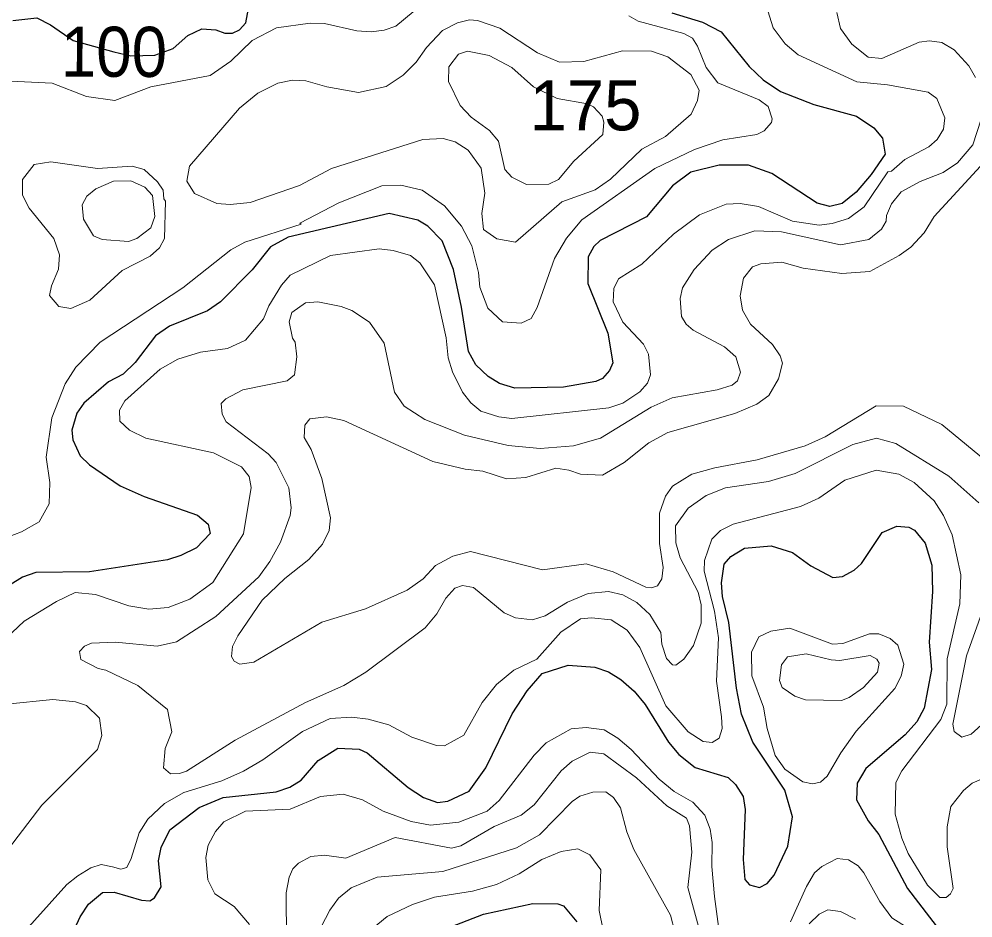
# Model space of a CAD drawing. Extents: x 673.6 to 698.9, y 7012 to 7040.1.
# Drawn here: x 694.353 to 695.876, y 7016.194 to 7017.63 of the extents above; entities that cross this region are included whole.
import ezdxf
from ezdxf.enums import TextEntityAlignment as Align

# ---------------------------------------------------------------- set-up
doc = ezdxf.new("R2010")
doc.units = 0
doc.header["$LTSCALE"] = 0.032
doc.layers.add('1', color=7, linetype='Continuous', lineweight=25)
doc.layers.add('2', color=7, linetype='Continuous', lineweight=13)
doc.layers.add('21', color=7, linetype='Continuous')
doc.layers.add('61', color=7, linetype='Continuous')

msp = doc.modelspace()

# ---------------------------------------------------------------- linework, layer by layer
at = {"layer": '1'}
for points in [[(694.3431, 7017.6273), (694.3813, 7017.6314), (694.4035, 7017.6205), (694.4397, 7017.5955), (694.5046, 7017.5773), (694.5313, 7017.5706), (694.5701, 7017.5719), (694.599, 7017.5827), (694.6225, 7017.6035), (694.6448, 7017.6138), (694.6674, 7017.6125), (694.6817, 7017.6069), (694.6937, 7017.6069), (694.7052, 7017.6124), (694.7153, 7017.6236), (694.7255, 7017.6781)], [(695.3953, 7017.6395), (695.4442, 7017.6246), (695.4739, 7017.6089), (695.5186, 7017.5537), (695.5407, 7017.5325), (695.5687, 7017.5138), (695.6218, 7017.4931), (695.6901, 7017.4743), (695.7177, 7017.4558), (695.7316, 7017.4393), (695.7355, 7017.4138), (695.7132, 7017.381), (695.6893, 7017.3531), (695.667, 7017.3351), (695.6475, 7017.3299), (695.6273, 7017.3354), (695.5549, 7017.3826), (695.5174, 7017.3964), (695.4706, 7017.3963), (695.4257, 7017.385), (695.396, 7017.363), (695.3549, 7017.3138), (695.2805, 7017.2761), (695.2708, 7017.2664), (695.2618, 7017.2497), (695.261, 7017.2074), (695.2929, 7017.1281), (695.3012, 7017.0804), (695.2957, 7017.0681)], [(695.12, 7017.0476), (695.1021, 7017.0587), (695.0821, 7017.0773), (695.0705, 7017.0987), (695.0596, 7017.1696), (695.0466, 7017.2293), (695.0286, 7017.2753), (695.0054, 7017.2986), (694.9898, 7017.3085), (694.944, 7017.319), (694.7825, 7017.281), (694.7546, 7017.2658), (694.7255, 7017.229), (694.6746, 7017.1781), (694.6537, 7017.1635), (694.5934, 7017.139), (694.571, 7017.1234), (694.5386, 7017.0809), (694.5195, 7017.0624), (694.496, 7017.0504), (694.4567, 7017.0162), (694.4451, 7017.0003), (694.4372, 7016.9727), (694.439, 7016.9575), (694.4508, 7016.932), (694.4657, 7016.9176), (694.5143, 7016.8838), (694.5527, 7016.867), (694.6378, 7016.837), (694.655, 7016.823), (694.658, 7016.8081), (694.6364, 7016.7851), (694.6115, 7016.7726), (694.5901, 7016.766), (694.4655, 7016.7466), (694.3801, 7016.7456), (694.3584, 7016.738), (694.3391, 7016.7258)], [(695.2957, 7017.0681), (695.2846, 7017.0552), (695.2741, 7017.0506), (695.2223, 7017.0415), (695.1443, 7017.0399), (695.12, 7017.0476)], [(695.0716, 7016.3962), (695.0981, 7016.4338), (695.1404, 7016.52), (695.1643, 7016.5564), (695.1882, 7016.5841), (695.2299, 7016.5977), (695.2725, 7016.5944), (695.2939, 7016.587), (695.3137, 7016.5748), (695.3352, 7016.5563), (695.3528, 7016.5347), (695.3899, 7016.4744), (695.4062, 7016.455), (695.4324, 7016.4344), (695.485, 7016.4182), (695.4966, 7016.4073), (695.509, 7016.3881), (695.5124, 7016.3672), (695.5092, 7016.2873), (695.5118, 7016.2551), (695.5193, 7016.2468), (695.5352, 7016.2423), (695.5476, 7016.2487), (695.5584, 7016.2625), (695.5805, 7016.3087), (695.588, 7016.3553), (695.5754, 7016.3978), (695.5244, 7016.4744), (695.5063, 7016.5196), (695.4984, 7016.5607), (695.4861, 7016.6659), (695.4763, 7016.7074), (695.4747, 7016.7292), (695.4787, 7016.7592), (695.4895, 7016.7711), (695.5112, 7016.7843), (695.5535, 7016.7883), (695.588, 7016.7776), (695.6172, 7016.7561), (695.6523, 7016.7377), (695.6678, 7016.739), (695.6863, 7016.7495), (695.6979, 7016.7601), (695.7308, 7016.8094), (695.7541, 7016.8194), (695.7734, 7016.8179), (695.7825, 7016.8132), (695.7998, 7016.7927), (695.8101, 7016.7573), (695.8115, 7016.7151), (695.8059, 7016.6342), (695.8099, 7016.5907), (695.7979, 7016.5287), (695.7863, 7016.5069), (695.7677, 7016.4865), (695.705, 7016.4328), (695.6908, 7016.409), (695.69, 7016.3826), (695.7086, 7016.3491), (695.7255, 7016.3271), (695.7711, 7016.2412), (695.8242, 7016.1725)], [(694.4222, 7016.1329), (694.4509, 7016.1958), (694.4642, 7016.2159), (694.4863, 7016.2344), (694.505, 7016.2353), (694.5485, 7016.2221), (694.5621, 7016.2214), (694.5691, 7016.2263), (694.5798, 7016.2438), (694.5757, 7016.285), (694.58, 7016.3063), (694.5938, 7016.3347), (694.6405, 7016.3704), (694.6792, 7016.3865), (694.7638, 7016.3954), (694.7856, 7016.4028), (694.8036, 7016.4138), (694.8304, 7016.4454), (694.8618, 7016.465), (694.8961, 7016.4637), (694.9088, 7016.4575)], [(694.9088, 7016.4575), (694.9741, 7016.4021), (694.9989, 7016.3862), (695.021, 7016.3783), (695.0377, 7016.3805), (695.0716, 7016.3962)], [(695.0162, 7016.1695), (695.0947, 7016.1998), (695.1735, 7016.2172), (695.2133, 7016.2164), (695.222, 7016.2132), (695.2436, 7016.1876)]]:
    msp.add_lwpolyline(points, dxfattribs=at)
at = {"layer": '2'}
for points in [[(695.5877, 7017.307), (695.6305, 7017.3003), (695.6511, 7017.3029), (695.6771, 7017.3111), (695.702, 7017.3296), (695.7399, 7017.3855), (695.746, 7017.3868), (695.7669, 7017.4052), (695.8056, 7017.4257), (695.8185, 7017.4372), (695.8288, 7017.4535), (695.8312, 7017.4715), (695.8181, 7017.5024), (695.8042, 7017.5129), (695.7397, 7017.5246), (695.6905, 7017.5292), (695.5969, 7017.5722), (695.5763, 7017.5898), (695.5571, 7017.6155), (695.5401, 7017.6703)], [(694.5637, 7017.5213), (694.6581, 7017.5396), (694.691, 7017.5623), (694.7252, 7017.5953), (694.7642, 7017.6154), (694.8176, 7017.6232), (694.8407, 7017.6224), (694.8925, 7017.6108), (694.9154, 7017.6093), (694.936, 7017.6118), (694.9544, 7017.6183), (695.0098, 7017.6645)], [(695.6588, 7017.6398), (695.6644, 7017.6146), (695.6827, 7017.5894), (695.7085, 7017.5684), (695.7305, 7017.5665), (695.7902, 7017.5928), (695.8065, 7017.5945), (695.8264, 7017.592), (695.8461, 7017.5805), (695.8691, 7017.555), (695.8798, 7017.5361)], [(695.3264, 7017.6348), (695.3415, 7017.6262), (695.4145, 7017.6065), (695.4279, 7017.5991), (695.4363, 7017.5863), (695.4498, 7017.5523), (695.4684, 7017.5276), (695.5345, 7017.5003), (695.5487, 7017.4898), (695.5551, 7017.4702), (695.5541, 7017.4645), (695.5423, 7017.451), (695.5309, 7017.4451), (695.4764, 7017.4367), (695.4316, 7017.421), (695.3679, 7017.3906), (695.2517, 7017.309), (695.2269, 7017.2796), (695.2081, 7017.2471), (695.1804, 7017.1689), (695.1706, 7017.1513), (695.1549, 7017.1436), (695.125, 7017.1458), (695.1016, 7017.168), (695.0889, 7017.2014), (695.0867, 7017.225), (695.0761, 7017.2674), (695.0595, 7017.2989), (695.0321, 7017.3311), (694.9965, 7017.3561), (694.9623, 7017.3644), (694.9324, 7017.3629), (694.8637, 7017.3358), (694.8014, 7017.3037), (694.8035, 7017.3018), (694.7135, 7017.273), (694.691, 7017.261), (694.6146, 7017.2005), (694.4826, 7017.1135), (694.4439, 7017.0733), (694.4268, 7017.0469), (694.4055, 7016.9926), (694.3966, 7016.9299), (694.4022, 7016.8894), (694.4014, 7016.8554), (694.3851, 7016.8266), (694.3568, 7016.8104), (694.3116, 7016.7937)], [(694.3062, 7017.5279), (694.3399, 7017.5303), (694.406, 7017.5272), (694.4606, 7017.5058), (694.5062, 7017.4994), (694.5637, 7017.5213)], [(695.8888, 7017.4696), (695.8754, 7017.4289), (695.8513, 7017.4), (695.8283, 7017.3843), (695.7915, 7017.37), (695.7612, 7017.3535), (695.7456, 7017.3342), (695.7379, 7017.3158), (695.7374, 7017.3066), (695.7301, 7017.2938), (695.7098, 7017.2775), (695.6642, 7017.2691), (695.5704, 7017.2896), (695.5274, 7017.2911), (695.4856, 7017.2777), (695.4593, 7017.2603), (695.4307, 7017.2298), (695.4121, 7017.2005), (695.4082, 7017.183), (695.4106, 7017.1546), (695.4178, 7017.1421), (695.4294, 7017.1327), (695.479, 7017.1059), (695.4974, 7017.0899), (695.505, 7017.0656), (695.4999, 7017.052), (695.4916, 7017.0448), (695.4675, 7017.0372), (695.3959, 7017.0246), (695.3624, 7017.0098), (695.2815, 7016.9602), (695.2383, 7016.9478), (695.1851, 7016.9437), (695.134, 7016.9483), (695.0641, 7016.965), (695.0009, 7016.9899), (694.9679, 7017.0115), (694.9522, 7017.0337), (694.9361, 7017.112), (694.9128, 7017.1455), (694.8846, 7017.1638), (694.8672, 7017.1707), (694.8298, 7017.1779), (694.8102, 7017.1762), (694.7888, 7017.1607), (694.7844, 7017.1462), (694.7894, 7017.1201), (694.7941, 7017.1133), (694.7967, 7017.0899), (694.7926, 7017.0614), (694.781, 7017.0515), (694.7101, 7017.0372), (694.6831, 7017.0232), (694.676, 7017.0156), (694.6774, 7016.9986), (694.6837, 7016.986), (694.751, 7016.9352), (694.7638, 7016.9214), (694.7836, 7016.8809), (694.7876, 7016.849), (694.7859, 7016.8365), (694.7704, 7016.7942), (694.7533, 7016.7631), (694.7357, 7016.7388), (694.6674, 7016.6754), (694.6043, 7016.635), (694.5736, 7016.6281), (694.5073, 7016.6346), (694.4688, 7016.633)], [(695.894, 7017.401), (695.8141, 7017.3142), (695.798, 7017.2882), (695.7765, 7017.2652), (695.7581, 7017.2518), (695.711, 7017.2263), (695.6666, 7017.2231), (695.6046, 7017.2315), (695.5708, 7017.2412), (695.5375, 7017.2386), (695.524, 7017.2337), (695.5093, 7017.2159), (695.5043, 7017.1874), (695.5082, 7017.1646), (695.5209, 7017.1423), (695.556, 7017.1096), (695.5681, 7017.0918), (695.5716, 7017.0797), (695.5657, 7017.0551), (695.5498, 7017.0281), (695.5308, 7017.0145), (695.4959, 7016.9998), (695.3886, 7016.9691), (695.3583, 7016.9529), (695.3193, 7016.9215), (695.2843, 7016.9011), (695.2493, 7016.9026), (695.2308, 7016.9093), (695.2098, 7016.9123), (695.1621, 7016.8976), (695.1314, 7016.8952), (695.0934, 7016.9075), (695.0651, 7016.9108), (695.0135, 7016.9229), (694.8714, 7016.9884), (694.8439, 7016.9945), (694.8173, 7016.9912), (694.8091, 7016.9807), (694.8083, 7016.9612), (694.8193, 7016.9422), (694.8366, 7016.8959), (694.8502, 7016.8328), (694.8484, 7016.8127), (694.8374, 7016.791), (694.8156, 7016.7662), (694.7776, 7016.7363), (694.7413, 7016.7015), (694.7022, 7016.6445), (694.6939, 7016.6275), (694.6924, 7016.6117), (694.6967, 7016.6042), (694.7053, 7016.5992), (694.7279, 7016.6023), (694.8364, 7016.6664), (694.906, 7016.6878), (694.9727, 7016.7173), (694.9983, 7016.7357), (695.0177, 7016.7569), (695.0457, 7016.7719), (695.0736, 7016.7793), (695.1887, 7016.7498), (695.2584, 7016.7594), (695.3014, 7016.7467), (695.3536, 7016.7221), (695.3626, 7016.721), (695.3722, 7016.7244), (695.3792, 7016.7356), (695.3811, 7016.7535)], [(695.398, 7017.2859), (695.4393, 7017.3169), (695.4817, 7017.3337), (695.5042, 7017.3348), (695.5335, 7017.3299), (695.5877, 7017.307)], [(694.3039, 7016.6144), (694.3615, 7016.6679), (694.413, 7016.6995), (694.4429, 7016.7135), (694.4751, 7016.7103), (694.5284, 7016.6922), (694.5602, 7016.6873), (694.591, 7016.6899), (694.6257, 7016.7032), (694.6625, 7016.7298), (694.7112, 7016.8072), (694.7236, 7016.8812), (694.7202, 7016.8992), (694.7084, 7016.9144), (694.6636, 7016.9368), (694.5556, 7016.9603), (694.5296, 7016.9729), (694.5141, 7016.9875), (694.5133, 7017.0048), (694.5222, 7017.0196), (694.5783, 7017.0706), (694.6066, 7017.0865), (694.6426, 7017.0976), (694.686, 7017.1035), (694.7147, 7017.1169), (694.7433, 7017.1507), (694.7521, 7017.1715), (694.7721, 7017.2044), (694.7861, 7017.2204), (694.8502, 7017.2518), (694.9278, 7017.2624), (694.9501, 7017.2601), (694.978, 7017.2519), (694.9931, 7017.2403), (695.0161, 7017.2053), (695.0349, 7017.1203), (695.0383, 7017.0887), (695.0451, 7017.0662), (695.061, 7017.0334), (695.0744, 7017.0168), (695.0903, 7017.0034), (695.1191, 7016.994), (695.1398, 7016.9914), (695.2946, 7017.0088), (695.3172, 7017.0161), (695.3442, 7017.0344), (695.3561, 7017.0479), (695.3612, 7017.0615), (695.3581, 7017.0944), (695.3498, 7017.1102), (695.3172, 7017.1455), (695.3016, 7017.1781), (695.3028, 7017.1993), (695.3098, 7017.2149), (695.3475, 7017.2378), (695.398, 7017.2859)], [(695.4272, 7016.9025), (695.4638, 7016.9126), (695.5316, 7016.9254), (695.6078, 7016.9479), (695.64, 7016.9622), (695.7215, 7017.0118), (695.765, 7017.0112), (695.8264, 7016.9822), (695.9047, 7016.9171)], [(694.4916, 7016.5895), (694.5425, 7016.565), (694.5903, 7016.527), (694.597, 7016.4912), (694.5865, 7016.4646), (694.5836, 7016.4335), (694.5949, 7016.4243), (694.6091, 7016.4244), (694.6204, 7016.4286), (694.698, 7016.4781), (694.8102, 7016.5379), (694.8715, 7016.5649), (694.9066, 7016.5863), (695.0016, 7016.6571), (695.02, 7016.6796), (695.0343, 7016.7047), (695.049, 7016.7208), (695.0611, 7016.7249), (695.0786, 7016.7217), (695.1274, 7016.6814), (695.1454, 7016.6731), (695.1726, 7016.6701), (695.1929, 7016.6764), (695.2285, 7016.6981), (695.2617, 7016.7121), (695.2943, 7016.7152), (695.3172, 7016.7101), (695.3393, 7016.6976), (695.3601, 7016.6784), (695.3777, 7016.6499), (695.3794, 7016.6311), (695.3868, 7016.6081), (695.3964, 7016.5981), (695.4018, 7016.5975), (695.4141, 7016.607), (695.4298, 7016.629), (695.4418, 7016.6646), (695.4418, 7016.6942), (695.4372, 7016.714), (695.4083, 7016.7691), (695.4015, 7016.7928), (695.4009, 7016.82), (695.4211, 7016.8484), (695.4501, 7016.8688), (695.4809, 7016.8811), (695.5494, 7016.8912), (695.592, 7016.9037), (695.6839, 7016.9501), (695.7219, 7016.9601), (695.7528, 7016.9516), (695.8372, 7016.8994), (695.8853, 7016.8567)], [(695.9031, 7016.4216), (695.8748, 7016.4093), (695.8606, 7016.3977), (695.8406, 7016.372), (695.8347, 7016.3392), (695.8347, 7016.3073), (695.8445, 7016.241), (695.8401, 7016.2322), (695.8331, 7016.2268), (695.8229, 7016.2266), (695.8031, 7016.2462), (695.7726, 7016.2967), (695.7621, 7016.3214), (695.7515, 7016.3597), (695.7528, 7016.4101), (695.7621, 7016.4287), (695.8245, 7016.511), (695.8344, 7016.5353), (695.8347, 7016.608), (695.8551, 7016.6956), (695.8566, 7016.7418), (695.8427, 7016.806), (695.829, 7016.8365), (695.8138, 7016.8601), (695.7822, 7016.8892), (695.7573, 7016.9025), (695.7212, 7016.9091), (695.6713, 7016.8932), (695.6296, 7016.8646), (695.6003, 7016.8511), (695.493, 7016.823), (695.4728, 7016.8128), (695.4588, 7016.7986), (695.4471, 7016.7646), (695.4468, 7016.7476), (695.4631, 7016.684), (695.4697, 7016.6412), (695.4665, 7016.5719), (695.4747, 7016.5152), (695.4754, 7016.4966), (695.4709, 7016.4808), (695.4598, 7016.4743), (695.4454, 7016.4759), (695.4212, 7016.4914), (695.3857, 7016.5326), (695.3442, 7016.6261), (695.3236, 7016.6536), (695.2981, 7016.6701), (695.2667, 7016.6733), (695.2495, 7016.6718), (695.2179, 7016.6506), (695.1795, 7016.6074), (695.1427, 7016.5894), (695.1153, 7016.567), (695.0925, 7016.5382), (695.0633, 7016.4857)], [(695.3811, 7016.7535), (695.3753, 7016.7921), (695.3753, 7016.8404), (695.385, 7016.8677), (695.3963, 7016.8833), (695.4272, 7016.9025)], [(695.9036, 7016.7202), (695.8654, 7016.6128), (695.8437, 7016.5033), (695.8461, 7016.4919), (695.8579, 7016.4829), (695.8732, 7016.4877), (695.9115, 7016.5219)], [(694.4688, 7016.633), (694.4576, 7016.6282), (694.4497, 7016.6196), (694.4519, 7016.6067), (694.4795, 7016.5922), (694.4916, 7016.5895)], [(694.3203, 7016.284), (694.3894, 7016.3743), (694.4785, 7016.4628), (694.4852, 7016.4851), (694.4815, 7016.5128), (694.4608, 7016.5332), (694.4433, 7016.5391), (694.4073, 7016.5426), (694.333, 7016.5353)], [(694.9106, 7016.5115), (694.8845, 7016.5148), (694.85, 7016.5123), (694.8057, 7016.4918), (694.7421, 7016.4463), (694.7116, 7016.4282), (694.677, 7016.413), (694.6159, 7016.3942), (694.5855, 7016.3768), (694.5589, 7016.3517), (694.5451, 7016.3301), (694.532, 7016.2889), (694.5253, 7016.2747), (694.5156, 7016.2717), (694.5022, 7016.2755), (694.4841, 7016.2795), (694.4679, 7016.274), (694.4469, 7016.2611), (694.4292, 7016.2474), (694.2974, 7016.1008)], [(695.0633, 7016.4857), (695.0325, 7016.4687), (695.0197, 7016.4691), (694.9801, 7016.4826), (694.9435, 7016.5026), (694.9106, 7016.5115)], [(694.7212, 7016.1836), (694.6966, 7016.2121), (694.6659, 7016.2324), (694.6543, 7016.2549), (694.6513, 7016.2903), (694.6552, 7016.3102), (694.6667, 7016.3319), (694.6799, 7016.3476), (694.7146, 7016.3642), (694.7858, 7016.3675), (694.8345, 7016.388), (694.8707, 7016.3915), (694.9014, 7016.3823), (694.9341, 7016.3643), (694.979, 7016.3477), (695.0099, 7016.3422), (695.0553, 7016.347), (695.1002, 7016.3647), (695.1193, 7016.3813), (695.1753, 7016.4537), (695.1944, 7016.4736), (695.2344, 7016.4957), (695.2584, 7016.4982), (695.2873, 7016.4941), (695.309, 7016.4808), (695.3303, 7016.4627), (695.3747, 7016.4158), (695.399, 7016.3961), (695.4289, 7016.3789), (695.4477, 7016.3582), (695.4566, 7016.3357), (695.4598, 7016.3142), (695.459, 7016.2762), (695.4631, 7016.2283), (695.4764, 7016.1284)], [(695.4418, 7016.1646), (695.4205, 7016.2428), (695.427, 7016.2991), (695.4234, 7016.3411), (695.4184, 7016.3531), (695.387, 7016.373), (695.3385, 7016.4175), (695.2866, 7016.4561), (695.2646, 7016.4589), (695.2363, 7016.4443), (695.2187, 7016.4287), (695.1752, 7016.3747), (695.1549, 7016.3581), (695.1117, 7016.3398), (695.0585, 7016.3091), (695.0435, 7016.3056), (694.9536, 7016.3224), (694.8748, 7016.2896), (694.8407, 7016.2944), (694.8189, 7016.292), (694.7994, 7016.2812), (694.7902, 7016.2723), (694.7844, 7016.259), (694.7795, 7016.234), (694.7803, 7016.1581)], [(694.8355, 7016.1798), (694.849, 7016.2064), (694.8628, 7016.2256), (694.8835, 7016.2419), (694.9249, 7016.2592), (695.0297, 7016.2682), (695.1473, 7016.3058), (695.184, 7016.3268), (695.2363, 7016.3799), (695.2481, 7016.3883), (695.2691, 7016.3946), (695.29, 7016.3954), (695.3019, 7016.3864), (695.3133, 7016.3697), (695.3232, 7016.3314), (695.3347, 7016.3031), (695.3928, 7016.1984), (695.4, 7016.172)], [(694.8989, 7016.1616), (694.9408, 7016.196), (694.9813, 7016.2154), (695.0161, 7016.227), (695.0768, 7016.2366), (695.1154, 7016.2471), (695.1516, 7016.2644), (695.1877, 7016.2874), (695.2187, 7016.3003), (695.2451, 7016.3043), (695.264, 7016.2946), (695.2816, 7016.2706), (695.2792, 7016.206), (695.2858, 7016.1742)], [(695.5847, 7016.1877), (695.6099, 7016.2444), (695.623, 7016.2659), (695.6344, 7016.2762), (695.6591, 7016.2887), (695.6774, 7016.2868), (695.6924, 7016.2772), (695.7016, 7016.2662), (695.7271, 7016.2202), (695.7466, 7016.1943), (695.7724, 7016.1775)], [(695.6884, 7016.1921), (695.6645, 7016.204), (695.6441, 7016.2071), (695.6306, 7016.1997), (695.6144, 7016.1843)]]:
    msp.add_lwpolyline(points, dxfattribs=at)
for points in [[(695.297, 7017.3736), (695.3475, 7017.4218), (695.385, 7017.442), (695.4262, 7017.4775), (695.4361, 7017.4995), (695.4386, 7017.5161), (695.4254, 7017.5412), (695.389, 7017.5694), (695.3628, 7017.5782), (695.3163, 7017.5788), (695.2548, 7017.5617), (695.216, 7017.5606), (695.1805, 7017.5755), (695.1205, 7017.615), (695.0847, 7017.627), (695.072, 7017.6281), (695.053, 7017.6235), (695.0291, 7017.6115), (695.0033, 7017.584), (694.9871, 7017.5605), (694.9663, 7017.5397), (694.9394, 7017.5217), (694.895, 7017.5124), (694.8446, 7017.5215), (694.8107, 7017.5311), (694.7897, 7017.532), (694.7664, 7017.5271), (694.7341, 7017.511), (694.705, 7017.4871), (694.625, 7017.3946), (694.6209, 7017.3704), (694.6332, 7017.3507), (694.6686, 7017.3351), (694.6903, 7017.3332), (694.7221, 7017.3365), (694.8009, 7017.3635), (694.8518, 7017.3907), (694.9976, 7017.437), (695.03, 7017.439), (695.0494, 7017.4333), (695.0703, 7017.4201), (695.0909, 7017.3915), (695.0966, 7017.3512), (695.0918, 7017.3191), (695.0947, 7017.2932), (695.1159, 7017.2785), (695.1455, 7017.2732), (695.2195, 7017.3378), (695.2726, 7017.3566)], [(695.284, 7017.4744), (695.2865, 7017.4646), (695.285, 7017.4452), (695.2386, 7017.4023), (695.214, 7017.3734), (695.1989, 7017.3659), (695.1634, 7017.3651), (695.1395, 7017.377), (695.1284, 7017.3892), (695.1185, 7017.4346), (695.104, 7017.4515), (695.0747, 7017.4726), (695.0572, 7017.4917), (695.0385, 7017.53), (695.0392, 7017.5534), (695.0545, 7017.5736), (695.0691, 7017.578), (695.1036, 7017.5713), (695.1397, 7017.5523), (695.1741, 7017.5211), (695.2121, 7017.5028), (695.2606, 7017.4943), (695.27, 7017.4893)], [(694.4175, 7017.2532), (694.4162, 7017.23), (694.4048, 7017.2037), (694.4015, 7017.1878), (694.4166, 7017.1704), (694.4357, 7017.1672), (694.4661, 7017.1807), (694.5179, 7017.2277), (694.5622, 7017.2506), (694.5773, 7017.2641), (694.5855, 7017.2793), (694.5871, 7017.3386), (694.584, 7017.3426), (694.5829, 7017.356), (694.574, 7017.3693), (694.5526, 7017.389), (694.5337, 7017.3947), (694.4784, 7017.3907), (694.4038, 7017.4013), (694.3771, 7017.3975), (694.3584, 7017.3731), (694.3588, 7017.3481), (694.3691, 7017.3276), (694.4084, 7017.2793)], [(694.5314, 7017.371), (694.5041, 7017.3708), (694.4755, 7017.3586), (694.4612, 7017.3467), (694.4541, 7017.3328), (694.4558, 7017.3098), (694.472, 7017.2833), (694.4857, 7017.2773), (694.528, 7017.2741), (694.5411, 7017.2791), (694.5637, 7017.296), (694.5699, 7017.3143), (694.5659, 7017.3475), (694.5538, 7017.3613)], [(695.5834, 7016.6567), (695.5533, 7016.6518), (695.5339, 7016.6427), (695.5224, 7016.6182), (695.5231, 7016.5808), (695.5414, 7016.5305), (695.5471, 7016.4967), (695.5602, 7016.4531), (695.5753, 7016.4316), (695.6042, 7016.4113), (695.6198, 7016.4079), (695.6325, 7016.4106), (695.6433, 7016.4205), (695.6649, 7016.4578), (695.6896, 7016.4923), (695.7513, 7016.5605), (695.7613, 7016.5801), (695.7654, 7016.5994), (695.7557, 7016.6297), (695.7437, 7016.6403), (695.7257, 7016.6475), (695.7106, 7016.6478), (695.6683, 7016.6321), (695.6515, 7016.6314)], [(695.6661, 7016.5413), (695.678, 7016.5458), (695.7012, 7016.5621), (695.7237, 7016.5866), (695.726, 7016.6006), (695.7222, 7016.6072), (695.712, 7016.6132), (695.6634, 7016.6052), (695.6493, 7016.6059), (695.6094, 7016.6157), (695.5796, 7016.6112), (695.57, 7016.5981), (695.5668, 7016.5732), (695.5715, 7016.5618), (695.5916, 7016.548), (695.6084, 7016.5422)]]:
    msp.add_lwpolyline(points, close=True, dxfattribs=at)

# ---------------------------------------------------------------- texts
at = {"layer": '21'}
msp.add_text('175', height=0.08, dxfattribs=at).set_placement((695.1681, 7017.4518))
at = {"layer": '61', "width": 0.95}
msp.add_text('100', height=0.08, rotation=359.823, dxfattribs=at).set_placement((694.5045, 7017.5373), align=Align.CENTER)

doc.saveas('drawing.dxf')
